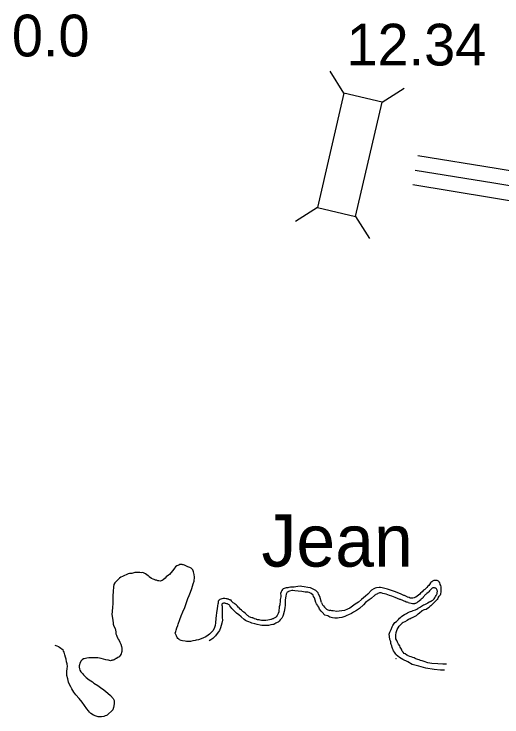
# Model space of a CAD drawing. Extents: x 31699 to 244310, y -8841 to 11474.
# Drawn here: x 92716.3 to 93045.4, y 1548.1 to 2022.4 of the extents above; entities that cross this region are included whole.
import ezdxf

# ---------------------------------------------------------------- set-up
doc = ezdxf.new("R2010")
doc.units = 0
for name, color, linetype in [('B_Logo', 7, 'Continuous'), ('R_Draft', 7, 'Continuous'), ('R_XS_EARTHWORK_STAGE1', 7, 'Continuous'), ('R_XS_EARTHWORK_STAGE2', 7, 'Continuous'), ('S_WALL', 7, 'Continuous'), ('S_WALL_ANNOT', 7, 'Continuous')]:
    doc.layers.add(name, color=color, linetype=linetype)

msp = doc.modelspace()

# ---------------------------------------------------------------- linework, layer by layer
at = {"layer": 'B_Logo'}
msp.add_lwpolyline([(92986.93, 1917.17), (93039.92, 1908.52), (93160.14, 1888.45), (93213.65, 1873.07), (93225.98, 1869.7), (93346.74, 1835.67), (93392.06, 1822.8), (93461.4, 1803.12), (93506.17, 1784.23), (93534.14, 1772.68), (93570.7, 1757.97), (93714.97, 1697.87), (93752.46, 1690.19), (93763.46, 1686.73), (93797.14, 1674.02)], dxfattribs=at)
at = {"layer": 'R_Draft'}
for points in [[(92834.3, 1649.18), (92833.56, 1649.44), (92832.69, 1649.9), (92831.82, 1650.22), (92831.21, 1650.41), (92830.54, 1650.8), (92830.21, 1650.8), (92829.61, 1650.86), (92828.47, 1650.91), (92828.07, 1650.84), (92827.41, 1650.57), (92826.14, 1650.02), (92825.29, 1649.27), (92824.63, 1648.46), (92823.38, 1646.91), (92821.99, 1645.43), (92821.07, 1644.28), (92820.41, 1643.67), (92819.02, 1642.66), (92818.16, 1641.78), (92816.97, 1640.56), (92816.31, 1640.15), (92815.64, 1639.94), (92814.78, 1639.67), (92814.04, 1639.86), (92813.24, 1639.98), (92812.44, 1640.31), (92811.7, 1640.43), (92810.9, 1640.82), (92810.09, 1641.15), (92808.95, 1641.6), (92807.54, 1642.52), (92807.2, 1643.05), (92806.86, 1643.31), (92805.99, 1643.96), (92805.05, 1644.55), (92804.17, 1645.01), (92803.1, 1645.46), (92802.17, 1645.39), (92801.09, 1645.64), (92800.36, 1645.63), (92799.56, 1645.62), (92798.63, 1645.48), (92797.82, 1645.47), (92795.69, 1644.97), (92795.16, 1644.9), (92794.23, 1644.82), (92793.23, 1644.54), (92789.51, 1642.96), (92788.45, 1642.42), (92787.52, 1641.67), (92787.19, 1641.47), (92786.53, 1640.86), (92785.34, 1639.64), (92784.35, 1638.5), (92783.7, 1637.35), (92783.51, 1635.88), (92783.08, 1632.74), (92782.92, 1629.87), (92782.94, 1628.13), (92782.96, 1626.27), (92782.84, 1624.33), (92782.8, 1622.06), (92782.44, 1619.12), (92782.33, 1617.12), (92782.69, 1614.65), (92783.19, 1611.66), (92783.2, 1610.72), (92783.68, 1609.39), (92784.44, 1607.73), (92784.93, 1605.6), (92785.08, 1604.27), (92785.35, 1603.34), (92785.76, 1602.54), (92786.04, 1601.35), (92786.52, 1600.62), (92787.13, 1599.69), (92787.68, 1598.43), (92788.29, 1597.24), (92788.84, 1595.71), (92788.93, 1594.51), (92789, 1594.11), (92789.07, 1593.18), (92789.09, 1592.17), (92788.89, 1591.64), (92788.5, 1590.57), (92787.91, 1589.56), (92787.12, 1588.75), (92786.39, 1588.2), (92785.53, 1587.59), (92785.27, 1587.46), (92784.47, 1586.98), (92783.74, 1586.7), (92783.54, 1586.7), (92783.08, 1586.5), (92782.68, 1586.36), (92782.21, 1586.15), (92781.94, 1586.08), (92781.88, 1586.08), (92781.48, 1586.01), (92780.07, 1586.39)], [(92860.92, 1627.52), (92860.45, 1627.61), (92860.04, 1627.67), (92859.31, 1627.86), (92858.57, 1627.99), (92858.1, 1627.98), (92857.37, 1627.91), (92856.37, 1627.76), (92855.71, 1627.62), (92855.11, 1627.35), (92854.71, 1626.94), (92854.25, 1626.6), (92854.12, 1626.33), (92854.05, 1626.2), (92854, 1625.33), (92853.94, 1624.73), (92853.87, 1624.53), (92853.62, 1622.79), (92853.38, 1621.19), (92852.94, 1618.38), (92852.56, 1616.64), (92852.52, 1614.44), (92852.28, 1611.5), (92851.9, 1609.89), (92851.19, 1607.81), (92850.47, 1606.27), (92849.49, 1605.19), (92848.16, 1603.97), (92846.31, 1602.68), (92845.12, 1601.93), (92844.05, 1601.39), (92842.53, 1600.83), (92840.8, 1600.21), (92839.13, 1599.86), (92838.47, 1599.65), (92836.93, 1599.43), (92835.34, 1599.08), (92833.47, 1599.06), (92832.73, 1599.05), (92831.73, 1599.17), (92829.93, 1599.35), (92829.12, 1599.6), (92827.91, 1600.12), (92827.37, 1600.58), (92826.83, 1601.11), (92826.29, 1601.77), (92826.02, 1602.23), (92825.81, 1602.77), (92825.61, 1603.3), (92825.06, 1604.63), (92825.38, 1605.7), (92825.57, 1606.7), (92826.09, 1608.17), (92826.74, 1609.85), (92826.99, 1610.59), (92828.23, 1613.81), (92829, 1616.28), (92830.1, 1618.97), (92831.47, 1621.99), (92832.89, 1626.07), (92833.61, 1627.95), (92834.45, 1629.96), (92835.29, 1632.31), (92836.26, 1634.79), (92837.16, 1637.87), (92837.74, 1639.81), (92837.98, 1642.29), (92837.76, 1644.22), (92837.41, 1645.95), (92836.79, 1647.41), (92835.78, 1648.4), (92834.77, 1648.85), (92834.3, 1649.18)], [(93000.15, 1640.34), (92999.96, 1640.26), (92999.42, 1640.05), (92998.63, 1639.64), (92998.1, 1639.23), (92997.5, 1638.83), (92997.17, 1638.55), (92996.45, 1637.54), (92995.99, 1636.87), (92995.46, 1636.33), (92994.67, 1635.52), (92993.94, 1634.78), (92993.35, 1634.17), (92992.56, 1633.56), (92991.5, 1632.41), (92990.52, 1631.67)], [(93000.15, 1640.34), (93000.58, 1640.45), (93001.02, 1640.45), (93001.47, 1640.37), (93001.87, 1640.19), (93002.26, 1639.91), (93002.71, 1639.56), (93002.91, 1639.23), (93003.2, 1638.82), (93003.59, 1637.47), (93003.85, 1636.75), (93004.07, 1635.93), (93004.15, 1634.93), (93004.17, 1633.55), (93004.15, 1632.76), (93004.05, 1632.18), (93004, 1631.34), (93003.87, 1631.01), (93003.64, 1630.29), (93003.23, 1629.72)], [(92976.54, 1627.43), (92973.39, 1628.66), (92971.04, 1629.63), (92969.5, 1630.14), (92967.28, 1630.92), (92965.08, 1631.49), (92964, 1631.74), (92963.4, 1631.8), (92962.87, 1631.73), (92962.34, 1631.59), (92961.67, 1631.32), (92961.47, 1631.18), (92960.94, 1630.97), (92960.28, 1630.63), (92960.08, 1630.43), (92959.62, 1630.16), (92957.17, 1628.06), (92955.91, 1627.04), (92953.46, 1625.21), (92952.01, 1623.79), (92949.24, 1621.35), (92947.38, 1619.93), (92945.33, 1618.84), (92943.93, 1617.95), (92941.81, 1616.93), (92940.81, 1616.45), (92939.35, 1615.96), (92937.36, 1615.14), (92935.62, 1614.85), (92934.49, 1614.83), (92933.69, 1614.76), (92932.69, 1614.81), (92931.15, 1615.06), (92929.34, 1615.51), (92927.87, 1616.22), (92925.92, 1616.87), (92924.17, 1618.71), (92923.42, 1619.5), (92922.34, 1620.76), (92921.79, 1622.09), (92921.18, 1623.08), (92920.91, 1623.54), (92920.29, 1624.47), (92919.95, 1625.4), (92919.47, 1626.93), (92918.91, 1628.39), (92918.37, 1629.45), (92918.03, 1630.18), (92916.81, 1631.37), (92915.27, 1632.15), (92914.47, 1632.21), (92912.66, 1632.39), (92910.45, 1632.76), (92907.85, 1633.06), (92905.78, 1633.17), (92904.37, 1633.35), (92903.57, 1633.34), (92902.04, 1633.06), (92901.38, 1632.72), (92901.11, 1632.58), (92900.58, 1632.17), (92900.32, 1631.9), (92899.93, 1630.83), (92899.54, 1629.62), (92899.35, 1628.49), (92899.24, 1626.95), (92899.21, 1623.41), (92898.96, 1621.68), (92898.53, 1619.2), (92897.75, 1616.86), (92897.49, 1615.99), (92896.91, 1614.78), (92895.85, 1613.63), (92895.19, 1612.75), (92894.47, 1612.14), (92893.74, 1611.74), (92892.87, 1611.26), (92891.61, 1610.57), (92890.81, 1610.43), (92889.48, 1610.15), (92887.88, 1609.86), (92886.42, 1609.84), (92884.81, 1609.82), (92883.48, 1609.81), (92882.34, 1609.93), (92880.27, 1610.5), (92878.79, 1610.82), (92876.72, 1611.39), (92875.71, 1611.78), (92874.64, 1612.17), (92873.36, 1612.75), (92872.49, 1613.08), (92871.55, 1613.8), (92869.46, 1615.71), (92867.84, 1616.96), (92866.43, 1618.21), (92864.81, 1619.59), (92863.25, 1621.24), (92861.9, 1623.09), (92861.6, 1623.47)], [(92923.69, 1625.25), (92922.44, 1629.44), (92921.69, 1630.96), (92921.41, 1631.89), (92920.6, 1632.82), (92919.79, 1633.41), (92918.45, 1634.12), (92917.24, 1634.78), (92916.17, 1635.16), (92914.49, 1635.54), (92912.09, 1635.98), (92910.48, 1636.16), (92909.21, 1636.28), (92907.81, 1636.2), (92906.35, 1635.98), (92905.21, 1635.7), (92904.68, 1635.69), (92902.88, 1635.67), (92901.74, 1635.52), (92900.88, 1635.31), (92899.95, 1635.23), (92899.28, 1635.03), (92897.88, 1634.54), (92897.42, 1634.14), (92896.9, 1633.33), (92896.37, 1632.59), (92896.12, 1631.38), (92896.27, 1630.05), (92896.14, 1629.05), (92896.02, 1628.25), (92895.83, 1627.38), (92895.78, 1625.64), (92895.59, 1624.57), (92895.54, 1623.7), (92895.22, 1622.36), (92895.23, 1621.5), (92894.98, 1620.09), (92894.79, 1619.02), (92894.4, 1617.95), (92894.14, 1617.35), (92893.75, 1616.47), (92893.02, 1615.66), (92892.56, 1615.26), (92891.83, 1614.78), (92891.37, 1614.44), (92890.97, 1614.24), (92890.57, 1614.23), (92889.77, 1613.89), (92889.44, 1613.82), (92888.51, 1613.67), (92887.44, 1613.33), (92886.24, 1613.25), (92884.84, 1613.23), (92884.37, 1613.22), (92883.24, 1613.21), (92882.37, 1613.33), (92881.7, 1613.52), (92881.03, 1613.65), (92880.43, 1613.71), (92879.89, 1613.9), (92879.76, 1613.97), (92878.42, 1614.35), (92878.22, 1614.48)], [(92977.36, 1630.91), (92973.61, 1632.46), (92970.93, 1633.3), (92968.11, 1634.33), (92966.31, 1634.78), (92964.5, 1635.29), (92963.43, 1635.34), (92962.49, 1635.4), (92960.69, 1635.24), (92959.89, 1635.03), (92958.9, 1634.55), (92957.31, 1633.53), (92954.94, 1630.83), (92953.41, 1629.61), (92950.64, 1627.38), (92948.52, 1625.62), (92946.27, 1624.25), (92944.61, 1622.77), (92942.76, 1621.54), (92941.23, 1620.79), (92939.24, 1619.96), (92937.44, 1619.61), (92935.57, 1619.39), (92933.91, 1619.23), (92931.5, 1619.6), (92930.56, 1619.72), (92929.89, 1619.85), (92929.19, 1619.98)], [(93001.79, 1631.94), (93001.84, 1633.01), (93001.7, 1633.34), (93001.7, 1633.54), (93001.5, 1634), (93001.29, 1634.47), (93001.22, 1634.53), (93000.95, 1634.73), (93000.75, 1634.93), (93000.28, 1634.99), (92999.81, 1635.12), (92999.48, 1635.18), (92999.15, 1635.18), (92998.81, 1635.17), (92998.41, 1634.97), (92997.95, 1634.56), (92997.42, 1634.09), (92997.16, 1633.75), (92996.57, 1633.14), (92995.97, 1632.53), (92995.51, 1632.13), (92994.72, 1631.38), (92994.25, 1630.98), (92993.92, 1630.64), (92993.13, 1629.96), (92992.8, 1629.56), (92992.27, 1628.95), (92992.14, 1628.68), (92991.68, 1628.21), (92991.48, 1628.01), (92990.82, 1627.47), (92990.62, 1627.2), (92989.83, 1626.52), (92989.57, 1626.25), (92988.97, 1625.84), (92988.44, 1625.5), (92988.13, 1625.29)], [(92997.27, 1626.02), (92997.84, 1626.42), (92998.24, 1626.62), (92998.71, 1626.96), (92999.1, 1627.23), (92999.63, 1627.84), (93000.02, 1628.38), (93000.16, 1628.51), (93000.61, 1629.32), (93000.94, 1630.13), (93001.4, 1631), (93001.59, 1631.2), (93001.66, 1631.54), (93001.79, 1631.94)], [(92860.92, 1627.52), (92861.33, 1627.37), (92861.85, 1627.27), (92862.23, 1627.06), (92862.78, 1626.51), (92863.38, 1625.79), (92863.96, 1625.21), (92864.69, 1624.8)], [(92982.16, 1625.26), (92981.5, 1625.42), (92980.83, 1625.61), (92980.23, 1625.94), (92980.09, 1626.07), (92979.42, 1626.26), (92979.08, 1626.46), (92978.01, 1626.91), (92977.41, 1627.17), (92976.94, 1627.3), (92976.54, 1627.43)], [(92981.6, 1629.01), (92981.53, 1629.02), (92980.92, 1629.28), (92980.52, 1629.48), (92979.58, 1629.93), (92979.31, 1630), (92978.71, 1630.32), (92978.24, 1630.58), (92977.36, 1630.91)], [(92990.52, 1631.67), (92989.89, 1630.99), (92989.01, 1630.16), (92988.15, 1629.5), (92987.23, 1628.92), (92986.65, 1628.66), (92986.15, 1628.53), (92985.18, 1628.24), (92984.58, 1628.21), (92984.13, 1628.24), (92983.54, 1628.34), (92982.73, 1628.61), (92981.6, 1629.01)], [(93002.08, 1627.93), (93001.59, 1627.35), (93000.94, 1626.62), (93000.57, 1626.15), (92999.83, 1625.45), (92999.15, 1624.75), (92998.28, 1623.94), (92997.42, 1623.13), (92996.79, 1622.61)], [(93002.08, 1627.93), (93002.29, 1628.41), (93003.08, 1629.48), (93003.23, 1629.72)], [(92856.71, 1623.16), (92856.77, 1622.03), (92856.66, 1619.76), (92856.69, 1617.02), (92856.71, 1615.29), (92856.87, 1613.42), (92856.56, 1611.28), (92856.11, 1609.74), (92855.66, 1608.2), (92854.81, 1606.32), (92854.15, 1605.51), (92852.71, 1603.56), (92852.12, 1602.82), (92851.73, 1602.38)], [(92856.71, 1623.16), (92856.66, 1623.39), (92856.69, 1623.77), (92856.73, 1624.18), (92856.74, 1624.45), (92856.86, 1624.61), (92857.12, 1624.79), (92857.35, 1624.89), (92857.74, 1625.04), (92858.05, 1625.04), (92858.41, 1624.99), (92858.72, 1624.91), (92859.64, 1624.69), (92860.05, 1624.56), (92860.33, 1624.43), (92860.73, 1624.23), (92861.13, 1623.92), (92861.6, 1623.47)], [(92872.84, 1617.4), (92872.1, 1618.01), (92871.36, 1618.67), (92870.96, 1619.06), (92870.62, 1619.33), (92869.74, 1620.18), (92868.87, 1620.91), (92868.26, 1621.63), (92867.92, 1622.03), (92867.52, 1622.23), (92866.98, 1622.75), (92866.98, 1622.82), (92866.1, 1623.74), (92865.42, 1624.27), (92864.69, 1624.8)], [(92923.69, 1625.25), (92923.81, 1624.93), (92923.99, 1624.58), (92924.42, 1623.78), (92924.95, 1623.02), (92925.76, 1622.23), (92926.36, 1621.4), (92927.02, 1620.77), (92927.89, 1620.39), (92929.19, 1619.98)], [(92982.16, 1625.26), (92983.01, 1625.08), (92984.05, 1624.8), (92985.08, 1624.64), (92985.82, 1624.7), (92986.63, 1624.74), (92986.86, 1624.8), (92987.23, 1624.9), (92988.13, 1625.29)], [(92983.32, 1614.33), (92983.83, 1614.64), (92985.42, 1615.39), (92987.74, 1616.55), (92988.8, 1617.57), (92989.72, 1618.38), (92991.31, 1619.6), (92991.51, 1619.8), (92991.78, 1619.94), (92992.31, 1620.14), (92992.44, 1620.28), (92993.1, 1620.49), (92994.24, 1620.84), (92995.23, 1621.38), (92996.36, 1622.26), (92996.79, 1622.61)], [(92997.27, 1626.02), (92996.38, 1625.48), (92995.28, 1624.87), (92994.13, 1624.29), (92993.24, 1623.81), (92992.52, 1623.46), (92991.68, 1622.97), (92990.34, 1622.17), (92989.44, 1621.76), (92988.72, 1621.32)], [(92974.05, 1589.96), (92973.96, 1590.09), (92973.82, 1590.36), (92973.34, 1591.15), (92972.8, 1591.68), (92972.26, 1592.61), (92971.92, 1593.4), (92971.51, 1594.33), (92971.43, 1595), (92971.02, 1596.06), (92970.74, 1597.06), (92970.53, 1597.59), (92970.39, 1598.72), (92970.18, 1599.52), (92969.84, 1600.32), (92969.48, 1602.38), (92969.39, 1603.92), (92969.85, 1605.32), (92970.63, 1607.07), (92971.34, 1608.88), (92971.8, 1609.88), (92973.24, 1611.7), (92974.17, 1612.58), (92975.16, 1613.4), (92975.62, 1613.93), (92976.35, 1614.68), (92977.07, 1615.42), (92977.8, 1616.1), (92979.59, 1617.25), (92981.05, 1617.87), (92981.65, 1618.35), (92982.91, 1618.96), (92983.71, 1619.31), (92984.7, 1619.52), (92985.57, 1619.8), (92987.03, 1620.41), (92988.03, 1620.83), (92988.72, 1621.32)], [(92872.84, 1617.4), (92873.59, 1616.84), (92873.91, 1616.48), (92874.65, 1615.92), (92875.28, 1615.69), (92875.81, 1615.42), (92876.62, 1615.09), (92877.06, 1614.99)], [(92878.22, 1614.48), (92877.28, 1614.87), (92877.06, 1614.99)], [(92983.32, 1614.33), (92982.45, 1613.77), (92981.37, 1613.15), (92979.91, 1612.36), (92978.86, 1611.81), (92978.16, 1611.29), (92977.61, 1610.85), (92976.95, 1610.26), (92976.51, 1609.81), (92976.16, 1609.35)], [(92992.84, 1585.38), (92991.63, 1585.9), (92990.49, 1586.22), (92989.55, 1586.61), (92988.55, 1586.87), (92987.21, 1587.38), (92986.87, 1587.51), (92986.07, 1587.9), (92985.2, 1588.09), (92984.05, 1588.61), (92983.18, 1588.87), (92982.18, 1589.26), (92981.98, 1589.46), (92981.17, 1589.78), (92980.03, 1590.57), (92979.49, 1590.89), (92978.68, 1591.68), (92978.14, 1592.54), (92977.59, 1593.74), (92976.7, 1595.2), (92976.43, 1596.06), (92975.61, 1597.12), (92975.27, 1597.65), (92974.93, 1598.58), (92974.38, 1599.64), (92973.9, 1600.7), (92973.82, 1602.03), (92973.81, 1603.3), (92974.06, 1604.97), (92974.63, 1606.98), (92975.35, 1608.19), (92976.16, 1609.35)], [(92851.73, 1602.38), (92851.51, 1602.09), (92851.03, 1601.71), (92850.41, 1601.08), (92849.75, 1600.58), (92848.99, 1600.15), (92847.86, 1599.46)], [(92743.78, 1596.49), (92744.46, 1596.25), (92745.22, 1595.98), (92746.24, 1595.55), (92747.04, 1595.09), (92747.88, 1594.56), (92748.59, 1594.1), (92749.35, 1593.29)], [(92780.07, 1586.39), (92780.01, 1586.39), (92779.61, 1586.32), (92778.27, 1586.7), (92775.12, 1587.47), (92772.91, 1587.97), (92770.11, 1588.07), (92766.77, 1587.97), (92765.37, 1587.75), (92763.51, 1587.39), (92763.11, 1587.32), (92762.38, 1586.64), (92761.59, 1585.83), (92760.8, 1584.42), (92760.55, 1583.35), (92760.29, 1582.48), (92760.3, 1581.75), (92760.45, 1580.55), (92760.72, 1579.55), (92761.47, 1578.49), (92761.74, 1578.09), (92762.62, 1577.1), (92763.16, 1576.44), (92763.7, 1575.98), (92764.99, 1574.66), (92767, 1573.22), (92769.29, 1571.85), (92770.24, 1570.86), (92772.86, 1569.22), (92774.54, 1568.04), (92776.9, 1566.4), (92779.66, 1564.17), (92781.34, 1562.65), (92783.17, 1560.54), (92783.79, 1559.21), (92783.75, 1556.88), (92783.44, 1554.47), (92782.86, 1552.79), (92779.16, 1549.28), (92778.7, 1549.01), (92777.83, 1548.8), (92776.97, 1548.32), (92775.23, 1548.16), (92773.57, 1548.08), (92773.03, 1548.14), (92771.62, 1548.52), (92770.01, 1549.17), (92768.07, 1550.34), (92767.19, 1551.2), (92766.44, 1552.13), (92765.43, 1553.58), (92763.8, 1555.76), (92762.24, 1558.01), (92760.27, 1560.53), (92758.04, 1563.1), (92756.69, 1564.75), (92755.26, 1567), (92754.57, 1568.46), (92753.76, 1569.86), (92753.14, 1571.52), (92752.51, 1573.78), (92752.02, 1576.11), (92751.99, 1578.71), (92752.17, 1580.71), (92752.35, 1582.12), (92752.2, 1583.85), (92751.78, 1585.31), (92751.43, 1586.98), (92751.08, 1588.51), (92750.59, 1590.04), (92750.1, 1591.77), (92749.69, 1592.56), (92749.35, 1593.29)], [(93006.62, 1579.63), (93004.03, 1579.54), (92999.57, 1580.06), (92993.97, 1580.99), (92989.4, 1582.34), (92984.84, 1583.48), (92981.83, 1585.35), (92978.61, 1586.8), (92976.33, 1588.15), (92974.05, 1589.96)], [(92973.85, 1587.5), (92973.99, 1587.62)], [(92973.99, 1587.62), (92974.12, 1587.69)], [(93007.88, 1583.61), (93005.59, 1583.58), (93002.16, 1583.9), (92998.01, 1584.1), (92995.32, 1584.62), (92992.84, 1585.38)]]:
    msp.add_lwpolyline(points, dxfattribs=at)
at = {"layer": 'R_XS_EARTHWORK_STAGE1'}
for p, q in [((92938.82, 1968.93), (92929.5, 1983.85)), ((92964.55, 1962.98), (92979.47, 1972.31)), ((92920.99, 1891.76), (92906.06, 1882.44)), ((92946.71, 1885.82), (92956.04, 1870.89))]:
    msp.add_line(p, q, dxfattribs=at)
msp.add_lwpolyline([(92946.71, 1885.82), (92964.55, 1962.98), (92938.82, 1968.93), (92920.99, 1891.76)], close=True, dxfattribs=at)
at = {"layer": 'R_XS_EARTHWORK_STAGE2'}
for points in [[(92988.54, 1927.04), (93041.55, 1918.39), (93162.35, 1898.22), (93216.35, 1882.7), (93228.65, 1879.34), (93349.46, 1845.29), (93394.8, 1832.42), (93464.72, 1812.57), (93510.03, 1793.45), (93537.91, 1781.94), (93574.49, 1767.22), (93717.92, 1707.47), (93754.97, 1699.88), (93766.73, 1696.19), (93800.67, 1683.38)], [(92985.32, 1907.3), (93038.29, 1898.66), (93157.93, 1878.68), (93210.95, 1863.44), (93223.31, 1860.07), (93344.02, 1826.05), (93389.33, 1813.18), (93458.07, 1793.67), (93502.32, 1775), (93530.36, 1763.42), (93566.91, 1748.71), (93712.02, 1688.27), (93749.95, 1680.5), (93760.2, 1677.28), (93793.61, 1664.67)]]:
    msp.add_lwpolyline(points, dxfattribs=at)

# ---------------------------------------------------------------- texts
at = {"layer": 'R_Draft'}
msp.add_text('Jean', height=35.2, dxfattribs=at).set_placement((92883.19, 1649.52))
at = {"layer": 'S_WALL'}
msp.add_text('12.34', height=28.16, dxfattribs=at).set_placement((92940.54, 1987.7))
at = {"layer": 'S_WALL_ANNOT'}
msp.add_text('0.0', height=28.16, dxfattribs=at).set_placement((92714.87, 1993.83))

doc.saveas('drawing.dxf')
